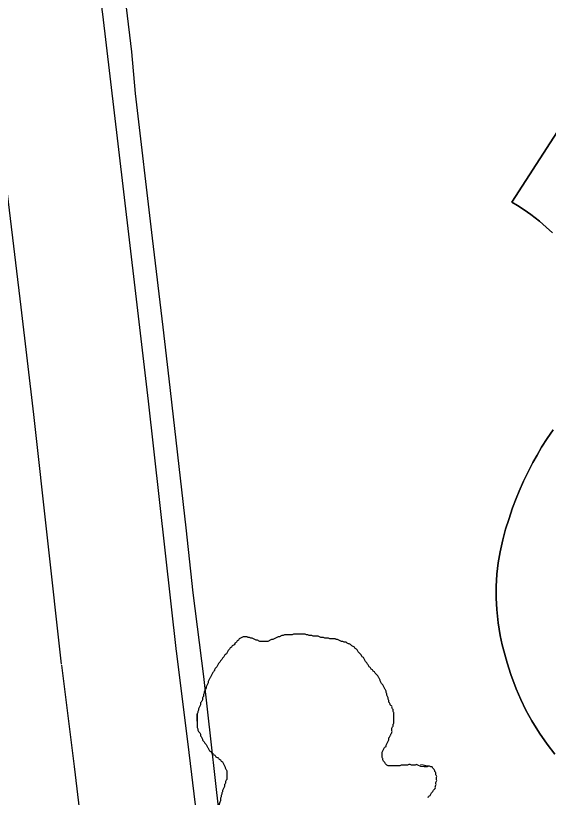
# Model space of a CAD drawing. Extents: x 813775 to 1157140, y 1757555 to 1979907.
# Drawn here: x 996904 to 999201, y 1870891 to 1874259 of the extents above; entities that cross this region are included whole.
import ezdxf

# ---------------------------------------------------------------- set-up
doc = ezdxf.new("R2010")
doc.units = 0
for name, color, linetype in [('Level 15', 7, 'Continuous'), ('Level 22', 7, 'Continuous'), ('Level 35', 7, 'Continuous'), ('Level 49', 7, 'Continuous'), ('Level 6', 7, 'Continuous')]:
    doc.layers.add(name, color=color, linetype=linetype)

msp = doc.modelspace()

# ---------------------------------------------------------------- linework, layer by layer
at = {"layer": 'Level 15'}
for points in [[(997598.3, 1871519.8), (997477.7, 1872597.4), (997422.8, 1873061.4), (997346.1, 1873706.4), (997280.1, 1874264.8), (997241.7, 1874546), (997220.9, 1874715.7), (997181.2, 1874874.6), (997136, 1875046.4), (997070.8, 1875212.4), (997011.6, 1875367.7), (996956.2, 1875493.9), (996906.1, 1875588.7), (996885.6, 1875640.2)], [(996421.2, 1875455), (996451.5, 1875378.9), (996505.6, 1875276.5), (996548.8, 1875178), (996604.5, 1875031.9), (996659.9, 1874890.9), (996696.9, 1874750.4), (996728.4, 1874624.3), (996745.9, 1874481.7), (996784.1, 1874201.6), (996849.6, 1873647.5), (996926.3, 1873002.5), (996981, 1872540.3), (997101.4, 1871464.2)], [(997906.9, 1863844.4), (997922.6, 1864121.7), (997939.1, 1864412.9), (997952.8, 1864682.4), (997964, 1864912.7), (997969.5, 1865195.4), (997983, 1865500.9), (998010.3, 1866015.4), (998032.3, 1866393.3), (998040.6, 1866647), (998054.3, 1866948.5), (998059.9, 1867189.1), (998062.8, 1867295.8), (998056.9, 1867439.3), (998048.3, 1867594.6), (998028.7, 1867790.6), (998014.8, 1867947), (997976, 1868260.4), (997940.5, 1868556.2), (997885.8, 1869046.5), (997787.3, 1869877.5), (997713.3, 1870586.2), (997652.7, 1871084.7), (997597.9, 1871523)], [(997101.8, 1871460.9), (997156.5, 1871023.5), (997216.4, 1870530.1), (997290.3, 1869822.1), (997389.1, 1868989.3), (997443.8, 1868498.7), (997479.6, 1868199.9), (997517.5, 1867894), (997530.9, 1867743.5), (997549.7, 1867555.9), (997557.5, 1867415.2), (997562.6, 1867292.4), (997560, 1867201.8), (997554.6, 1866965.6), (997541, 1866666.5), (997532.8, 1866416), (997511, 1866043.2), (997483.6, 1865525.2), (997469.7, 1865211.3), (997464.2, 1864929.6), (997453.5, 1864707.2), (997439.8, 1864439.7), (997423.4, 1864150), (997407.7, 1863872.7)]]:
    msp.add_lwpolyline(points, dxfattribs=at)
at = {"layer": 'Level 22'}
for points in [[(999389.1, 1873991.1), (999042.9, 1873455.8), (999067.6, 1873441.1), (999097.1, 1873421.8), (999125, 1873402), (999162.1, 1873373), (999191.9, 1873347.4), (999218.2, 1873322.8)], [(999389.1, 1873991.1), (999042.9, 1873455.8), (999067.6, 1873441.1), (999097.1, 1873421.8), (999125, 1873402), (999162.1, 1873373), (999191.9, 1873347.4), (999218.2, 1873322.8)], [(999220.8, 1872474.6), (999195.1, 1872436.5), (999171.5, 1872399.1), (999151.8, 1872365.5), (999134.4, 1872334.1), (999114.9, 1872296.7), (999093.9, 1872253.1), (999075.1, 1872210.4), (999062.2, 1872178.6), (999046.9, 1872137.9), (999030, 1872088), (999016.6, 1872046.5), (999004.1, 1872001.2), (998992.4, 1871948.6), (998984.7, 1871901.9), (998979.1, 1871853.1), (998976, 1871799.9), (998975.7, 1871749.9), (998978, 1871701), (998983.9, 1871643.5), (998992.9, 1871589.1), (999001.8, 1871547.9), (999011.2, 1871511.8), (999023.1, 1871470.9), (999038.9, 1871420.1), (999061.9, 1871358.4), (999081.5, 1871313), (999104.3, 1871266.4), (999129.5, 1871220.6), (999162, 1871168), (999195.7, 1871119.6), (999228.4, 1871077.6)], [(999220.8, 1872474.6), (999195.1, 1872436.5), (999171.5, 1872399.1), (999151.8, 1872365.5), (999134.4, 1872334.1), (999114.9, 1872296.7), (999093.9, 1872253.1), (999075.1, 1872210.4), (999062.2, 1872178.6), (999046.9, 1872137.9), (999030, 1872088), (999016.6, 1872046.5), (999004.1, 1872001.2), (998992.4, 1871948.6), (998984.7, 1871901.9), (998979.1, 1871853.1), (998976, 1871799.9), (998975.7, 1871749.9), (998978, 1871701), (998983.9, 1871643.5), (998992.9, 1871589.1), (999001.8, 1871547.9), (999011.2, 1871511.8), (999023.1, 1871470.9), (999038.9, 1871420.1), (999061.9, 1871358.4), (999081.5, 1871313), (999104.3, 1871266.4), (999129.5, 1871220.6), (999162, 1871168), (999195.7, 1871119.6), (999228.4, 1871077.6)]]:
    msp.add_lwpolyline(points, dxfattribs=at)
at = {"layer": 'Level 35'}
for points in [[(998030.1, 1871579.7), (998024.5, 1871576.9), (998019, 1871574.1), (998013.4, 1871571.3), (998007.8, 1871571.3), (998002.2, 1871568.6), (997996.7, 1871565.8), (997991.1, 1871563), (997985.5, 1871563), (997979.9, 1871563), (997974.3, 1871563), (997968.8, 1871563), (997963.2, 1871563), (997957.6, 1871563), (997952, 1871565.8), (997946.4, 1871568.6), (997940.9, 1871568.6), (997935.3, 1871571.3), (997929.7, 1871574.1), (997924.1, 1871576.9), (997918.5, 1871576.9), (997913, 1871579.7), (997907.4, 1871579.7), (997901.8, 1871582.5), (997896.2, 1871582.5), (997890.6, 1871582.5), (997885.1, 1871582.5), (997879.5, 1871579.7), (997873.9, 1871576.9), (997868.3, 1871574.1), (997865.5, 1871568.6), (997860, 1871565.8), (997857.2, 1871560.2), (997851.6, 1871557.4), (997848.8, 1871551.8), (997843.2, 1871546.2), (997837.6, 1871543.4), (997834.9, 1871537.9), (997829.3, 1871535.1), (997826.5, 1871529.5), (997820.9, 1871523.9), (997818.1, 1871518.3), (997815.3, 1871512.7), (997809.7, 1871507.2), (997804.2, 1871501.6), (997801.4, 1871496), (997795.8, 1871490.4), (997793, 1871484.8), (997787.4, 1871479.2), (997784.6, 1871473.7), (997779.1, 1871468.1), (997776.3, 1871462.5), (997773.5, 1871456.9), (997770.7, 1871451.3), (997765.1, 1871445.8), (997762.3, 1871440.2), (997759.5, 1871434.6), (997754, 1871429), (997751.2, 1871423.4), (997748.4, 1871417.8), (997745.6, 1871412.3), (997742.8, 1871406.7), (997740, 1871401.1), (997737.2, 1871395.5), (997734.4, 1871389.9), (997734.4, 1871384.4), (997731.6, 1871378.8), (997728.9, 1871373.2), (997726.1, 1871367.6), (997726.1, 1871362), (997723.3, 1871356.4), (997720.5, 1871350.9), (997717.7, 1871345.3), (997717.7, 1871339.7), (997714.9, 1871334.1), (997714.9, 1871328.5), (997712.1, 1871323), (997709.3, 1871317.4), (997709.3, 1871311.8), (997706.5, 1871306.2), (997703.7, 1871300.6), (997701, 1871295), (997701, 1871289.5), (997698.2, 1871283.9), (997695.4, 1871278.3), (997692.6, 1871272.7), (997692.6, 1871267.1), (997689.8, 1871261.6), (997689.8, 1871256), (997687, 1871250.4)], [(998482, 1871381.6), (998479.2, 1871387.1), (998476.5, 1871392.7), (998473.7, 1871398.3), (998470.9, 1871403.9), (998468.1, 1871409.5), (998465.3, 1871415.1), (998459.7, 1871420.6), (998454.1, 1871426.2), (998451.4, 1871431.8), (998445.8, 1871434.6), (998443, 1871440.2), (998437.4, 1871443), (998434.6, 1871448.5), (998429, 1871454.1), (998426.2, 1871459.7), (998420.7, 1871465.3), (998417.9, 1871470.9), (998412.3, 1871476.5), (998409.5, 1871482), (998406.7, 1871487.6), (998403.9, 1871493.2), (998398.4, 1871496), (998395.6, 1871501.6), (998392.8, 1871507.2), (998387.2, 1871512.7), (998381.6, 1871518.3), (998378.8, 1871523.9), (998373.2, 1871529.5), (998367.7, 1871532.3), (998364.9, 1871537.9), (998359.3, 1871540.6), (998353.7, 1871543.4), (998348.1, 1871549), (998342.6, 1871551.8), (998337, 1871554.6), (998331.4, 1871557.4), (998325.8, 1871560.2), (998320.2, 1871560.2), (998314.7, 1871563), (998309.1, 1871563), (998303.5, 1871565.8), (998297.9, 1871568.6), (998292.3, 1871571.3), (998286.8, 1871571.3), (998281.2, 1871574.1), (998275.6, 1871574.1), (998270, 1871574.1), (998264.5, 1871574.1), (998258.9, 1871574.1), (998253.3, 1871576.9), (998247.7, 1871576.9), (998242.1, 1871576.9), (998236.6, 1871576.9), (998231, 1871579.7), (998225.4, 1871579.7), (998219.8, 1871579.7), (998214.2, 1871582.5), (998208.7, 1871585.3), (998203.1, 1871585.3), (998197.5, 1871585.3), (998191.9, 1871585.3), (998186.3, 1871585.3), (998180.8, 1871588.1), (998175.2, 1871588.1), (998169.6, 1871588.1), (998164, 1871590.9), (998158.4, 1871590.9), (998152.9, 1871593.7), (998147.3, 1871593.7), (998141.7, 1871593.7), (998136.1, 1871593.7), (998130.6, 1871593.7), (998125, 1871593.7), (998119.4, 1871593.7), (998113.8, 1871593.7), (998108.2, 1871593.7), (998102.7, 1871593.7), (998097.1, 1871590.9), (998091.5, 1871590.9), (998085.9, 1871590.9), (998080.3, 1871590.9), (998074.8, 1871590.9), (998069.2, 1871590.9), (998063.6, 1871590.9), (998058, 1871588.1), (998052.4, 1871588.1), (998046.9, 1871585.3), (998041.3, 1871582.5), (998035.7, 1871582.5), (998030.1, 1871579.7)], [(998649.4, 1871032.7), (998682.9, 1871025), (998638.3, 1871029.9), (998632.7, 1871032.7), (998627.1, 1871029.9), (998621.5, 1871029.9), (998615.9, 1871029.9), (998610.4, 1871029.9), (998604.8, 1871032.7), (998599.2, 1871032.7), (998593.6, 1871029.9), (998588, 1871029.9), (998582.5, 1871029.9), (998576.9, 1871029.9), (998571.3, 1871029.9), (998565.7, 1871029.9), (998560.1, 1871027.1), (998554.6, 1871027.1), (998549, 1871027.1), (998543.4, 1871027.1), (998537.8, 1871027.1), (998532.2, 1871027.1), (998526.7, 1871027.1), (998521.1, 1871027.1), (998515.5, 1871027.1), (998509.9, 1871027.1), (998504.4, 1871029.9), (998498.8, 1871035.5), (998496, 1871041.1), (998490.4, 1871046.6), (998487.6, 1871052.2), (998487.6, 1871057.8), (998484.8, 1871063.4), (998484.8, 1871069), (998484.8, 1871074.6), (998484.8, 1871080.1), (998484.8, 1871085.7), (998487.6, 1871091.3), (998490.4, 1871096.9), (998493.2, 1871102.5), (998496, 1871108), (998501.6, 1871110.8), (998501.6, 1871116.4), (998504.4, 1871122), (998507.1, 1871127.6), (998509.9, 1871133.2), (998512.7, 1871138.7), (998512.7, 1871144.3), (998515.5, 1871149.9), (998518.3, 1871155.5), (998521.1, 1871161.1), (998523.9, 1871166.7), (998526.7, 1871172.2), (998526.7, 1871177.8), (998526.7, 1871183.4), (998526.7, 1871189), (998529.5, 1871194.6), (998532.2, 1871200.1), (998532.2, 1871205.7), (998535, 1871211.3), (998535, 1871216.9), (998535, 1871222.5), (998535, 1871228.1), (998535, 1871233.6), (998535, 1871239.2), (998535, 1871244.8), (998535, 1871250.4), (998535, 1871256), (998532.2, 1871261.6), (998532.2, 1871267.1), (998529.5, 1871272.7), (998526.7, 1871278.3), (998526.7, 1871283.9), (998521.1, 1871286.7), (998518.3, 1871292.3), (998515.5, 1871297.8), (998512.7, 1871303.4), (998512.7, 1871309), (998509.9, 1871314.6), (998509.9, 1871320.2), (998507.1, 1871325.7), (998504.4, 1871331.3), (998504.4, 1871336.9), (998501.6, 1871342.5), (998501.6, 1871348.1), (998498.8, 1871353.7), (998496, 1871359.2), (998493.2, 1871364.8), (998490.4, 1871370.4), (998487.6, 1871376), (998482, 1871381.6)], [(997687, 1871219.7), (997687, 1871250.4), (997687, 1871208.5), (997687, 1871202.9), (997687, 1871197.4), (997687, 1871191.8), (997689.8, 1871186.2), (997689.8, 1871180.6), (997692.6, 1871175), (997698.2, 1871169.4), (997701, 1871163.9), (997701, 1871158.3), (997703.7, 1871152.7), (997706.5, 1871147.1), (997709.3, 1871141.5), (997712.1, 1871136), (997717.7, 1871130.4), (997720.5, 1871124.8), (997726.1, 1871119.2), (997728.9, 1871113.6), (997731.6, 1871108), (997734.4, 1871102.5), (997737.2, 1871096.9), (997740, 1871091.3), (997745.6, 1871088.5), (997748.4, 1871082.9), (997754, 1871080.1), (997759.5, 1871074.6), (997765.1, 1871071.8), (997767.9, 1871066.2), (997773.5, 1871063.4), (997779.1, 1871060.6), (997781.9, 1871055), (997787.4, 1871052.2), (997790.2, 1871046.6), (997795.8, 1871043.9), (997798.6, 1871038.3), (997801.4, 1871032.7), (997804.2, 1871027.1), (997807, 1871021.5), (997809.7, 1871015.9), (997812.5, 1871010.4), (997815.3, 1871004.8), (997815.3, 1870999.2), (997815.3, 1870993.6), (997815.3, 1870988), (997815.3, 1870982.5), (997815.3, 1870976.9), (997815.3, 1870971.3), (997812.5, 1870965.7), (997809.7, 1870960.1), (997809.7, 1870954.5), (997807, 1870949), (997804.2, 1870943.4), (997804.2, 1870937.8), (997801.4, 1870932.2), (997798.6, 1870926.6), (997795.8, 1870921.1), (997795.8, 1870915.5), (997793, 1870909.9), (997793, 1870904.3), (997790.2, 1870898.7), (997790.2, 1870893.1), (997787.4, 1870887.6), (997787.4, 1870882), (997787.4, 1870876.4), (997784.6, 1870870.8), (997781.9, 1870862.4), (997781.9, 1870856.9), (997781.9, 1870851.3), (997779.1, 1870845.7), (997779.1, 1870840.1), (997776.3, 1870831.7), (997776.3, 1870826.2), (997776.3, 1870820.6), (997773.5, 1870815), (997773.5, 1870809.4), (997773.5, 1870803.8), (997770.7, 1870795.5), (997770.7, 1870789.9), (997767.9, 1870781.5), (997767.9, 1870775.9), (997767.9, 1870770.3), (997765.1, 1870762), (997765.1, 1870756.4), (997765.1, 1870748), (997765.1, 1870742.4), (997765.1, 1870736.9), (997762.3, 1870731.3), (997762.3, 1870725.7), (997762.3, 1870720.1)], [(998682.9, 1870891.1), (998685.7, 1870896.6), (998691.3, 1870899.4), (998694, 1870905), (998696.8, 1870910.6), (998702.4, 1870916.2), (998705.2, 1870921.8), (998710.8, 1870927.3), (998713.6, 1870932.9), (998713.6, 1870938.5), (998716.4, 1870944.1), (998716.4, 1870949.7), (998716.4, 1870955.2), (998719.2, 1870960.8), (998719.2, 1870966.4), (998719.2, 1870972), (998719.2, 1870977.6), (998719.2, 1870983.2), (998716.4, 1870988.7), (998716.4, 1870994.3), (998713.6, 1870999.9), (998710.8, 1871005.5), (998708, 1871011.1), (998702.4, 1871016.6), (998699.6, 1871022.2), (998694, 1871022.2), (998688.5, 1871025), (998682.9, 1871025), (998677.3, 1871025)]]:
    msp.add_spline(points, degree=3, dxfattribs=at)
at = {"layer": 'Level 49'}
for points in [[(999218.2, 1873322.8), (999191.9, 1873347.4), (999162.1, 1873373), (999125, 1873402), (999097.1, 1873421.8), (999067.6, 1873441.1), (999042.9, 1873455.8), (999389.1, 1873991.1)], [(999228.4, 1871077.6), (999195.7, 1871119.6), (999162, 1871168), (999129.5, 1871220.6), (999104.3, 1871266.4), (999081.5, 1871313), (999061.9, 1871358.4), (999038.9, 1871420.1), (999023.1, 1871470.9), (999011.2, 1871511.8), (999001.8, 1871547.9), (998992.9, 1871589.1), (998983.9, 1871643.5), (998978, 1871701), (998975.7, 1871749.9), (998976, 1871799.9), (998979.1, 1871853.1), (998984.7, 1871901.9), (998992.4, 1871948.6), (999004.1, 1872001.2), (999016.6, 1872046.5), (999030, 1872088), (999046.9, 1872137.9), (999062.2, 1872178.6), (999075.1, 1872210.4), (999093.9, 1872253.1), (999114.9, 1872296.7), (999134.4, 1872334.1), (999151.8, 1872365.5), (999171.5, 1872399.1), (999195.1, 1872436.5), (999220.8, 1872474.6)]]:
    msp.add_lwpolyline(points, dxfattribs=at)
at = {"layer": 'Level 6'}
msp.add_lwpolyline([(996884.8, 1875859.9), (997049.2, 1875532.2), (997091.4, 1875439.9), (997169.2, 1875239.2), (997222.8, 1875103.5), (997258, 1874975), (997299.7, 1874822.1), (997320.6, 1874725.3), (997338.1, 1874616.1), (997362.6, 1874450.9), (997404.4, 1874103.3), (997420.1, 1873923.6), (997492.6, 1873300.3), (997538.3, 1872916.4), (997564.5, 1872694.7), (997637.9, 1872052.2), (997667.6, 1871772.6), (997714.5, 1871411.4), (997796, 1870681.6), (997814.3, 1870503.7), (997845.8, 1870222.5)], dxfattribs=at)

doc.saveas('drawing.dxf')
